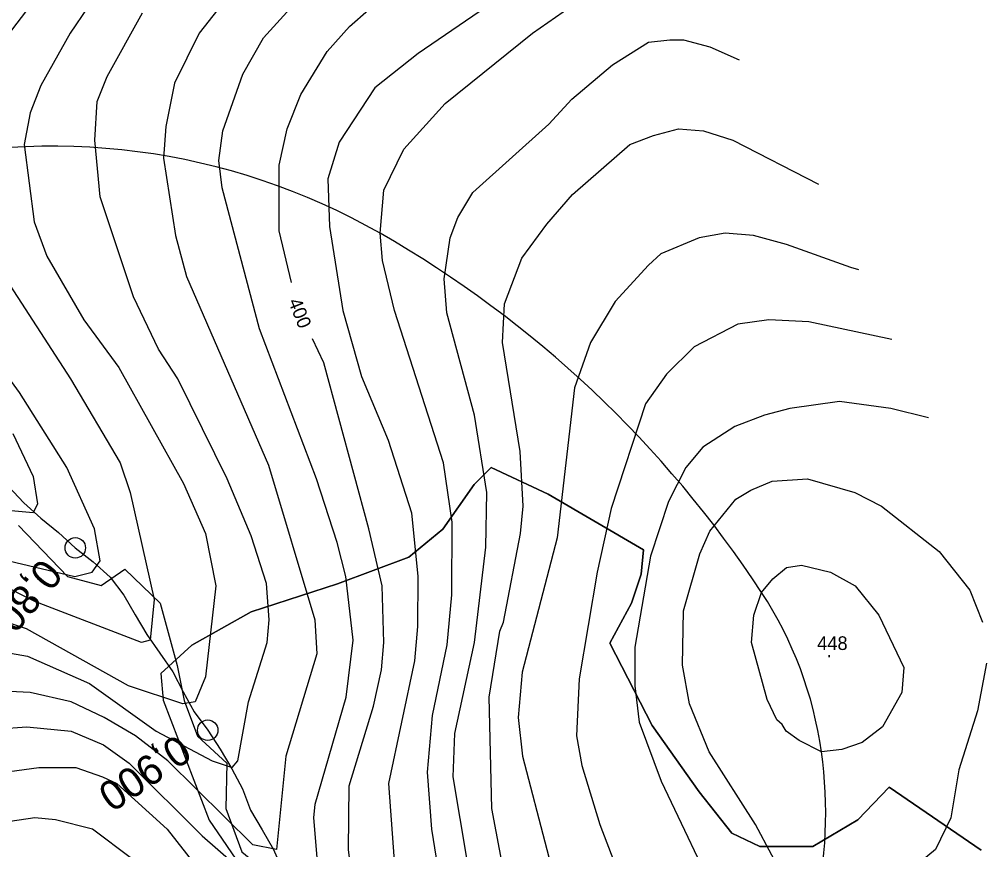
# Model space of a CAD drawing. Extents: x -510989 to -501240, y -1184665 to -1176098.
# Drawn here: x -502365.2 to -501941.9, y -1181161.1 to -1180795.9 of the extents above; entities that cross this region are included whole.
import ezdxf

# ---------------------------------------------------------------- set-up
doc = ezdxf.new("R2010")
doc.units = 0
for name, color, linetype in [('lesni_pozemek', 7, 'Continuous'), ('NAVRH_rozvodnice', 7, 'Continuous'), ('popis', 7, 'Continuous'), ('STAV_povodi', 7, 'Continuous'), ('STAV_USES', 7, 'Continuous'), ('STAV_zaplavove_uzemi', 7, 'Continuous'), ('trasovani_toku', 7, 'Continuous'), ('vrstevnice_01', 7, 'Continuous'), ('vrstevnice_02', 7, 'Continuous'), ('vrstevnice_04', 7, 'Continuous'), ('vrstevnice_05', 7, 'Continuous')]:
    doc.layers.add(name, color=color, linetype=linetype)

msp = doc.modelspace()

# ---------------------------------------------------------------- linework, layer by layer
at = {"layer": 'lesni_pozemek'}
msp.add_lwpolyline([(-502365.51, -1181018.48), (-502344.01, -1181040.98), (-502329.16, -1181044.92), (-502318.82, -1181037.73), (-502303.28, -1181052.62), (-502295.71, -1181080.06), (-502292.6, -1181095.44), (-502286.78, -1181111.18), (-502273.9, -1181123.07), (-502274.35, -1181142.96), (-502267.3, -1181162.02)], dxfattribs=at)
at = {"layer": 'NAVRH_rozvodnice'}
for centre, radius, start, end in [((-502350.58, -1181141.87), 290.17, 60.228, 104.9334), ((-502451.57, -1181318.4), 493.54, 33.2213, 60.228), ((-502181.57, -1181141.57), 170.8, 7.9338, 33.2213), ((-502208.23, -1181145.29), 197.71, 347.2271, 7.9338)]:
    msp.add_arc(centre, radius, start, end, dxfattribs=at)
at = {"layer": 'popis'}
msp.add_lwpolyline([(-502365.51, -1181018.48), (-502344.01, -1181040.98), (-502329.16, -1181044.92), (-502318.82, -1181037.73), (-502303.28, -1181052.62), (-502295.71, -1181080.06), (-502292.6, -1181095.44), (-502286.78, -1181111.18), (-502273.9, -1181123.07), (-502274.35, -1181142.96), (-502267.3, -1181162.02), (-502252.24, -1181174.4), (-502245.05, -1181190.25), (-502223.87, -1181203.15), (-502213.23, -1181248.28), (-502202.21, -1181277.8), (-502198.24, -1181290.69), (-502190.43, -1181305.52), (-502148.44, -1181341.79), (-502119.4, -1181367.84), (-502091.73, -1181389.72), (-502090.28, -1181391.79), (-502070.73, -1181416.35)], dxfattribs=at)
at = {"layer": 'STAV_povodi'}
for centre, radius, start, end in [((-502350.58, -1181141.87), 290.17, 60.228, 104.9334), ((-502451.57, -1181318.4), 493.54, 33.2213, 60.228), ((-502181.57, -1181141.57), 170.8, 7.9338, 33.2213), ((-502208.23, -1181145.29), 197.71, 347.2271, 7.9338)]:
    msp.add_arc(centre, radius, start, end, dxfattribs=at)
at = {"layer": 'STAV_USES'}
for p, q in [((-502165.07, -1181000.49), (-502157.63, -1180993.04)), ((-502157.63, -1180993.04), (-502165.07, -1181000.49)), ((-502157.63, -1180993.04), (-502132.62, -1181004.75)), ((-502132.62, -1181004.75), (-502157.63, -1180993.04)), ((-502178.91, -1181020.18), (-502165.07, -1181000.49)), ((-502165.07, -1181000.49), (-502178.91, -1181020.18)), ((-502132.62, -1181004.75), (-502090.6, -1181029.23)), ((-502090.6, -1181029.23), (-502132.62, -1181004.75)), ((-502193.8, -1181032.42), (-502178.91, -1181020.18)), ((-502178.91, -1181020.18), (-502193.8, -1181032.42)), ((-502090.6, -1181029.23), (-502091.66, -1181039.87)), ((-502091.66, -1181039.87), (-502090.6, -1181029.23)), ((-502225.19, -1181044.13), (-502193.8, -1181032.42)), ((-502193.8, -1181032.42), (-502225.19, -1181044.13)), ((-502091.66, -1181039.87), (-502095.92, -1181052.65)), ((-502095.92, -1181052.65), (-502091.66, -1181039.87)), ((-502263.18, -1181056.44), (-502225.19, -1181044.13)), ((-502225.19, -1181044.13), (-502263.18, -1181056.44)), ((-502095.92, -1181052.65), (-502105.49, -1181070.21)), ((-502105.49, -1181070.21), (-502095.92, -1181052.65)), ((-502289.33, -1181071.15), (-502263.18, -1181056.44)), ((-502263.18, -1181056.44), (-502289.33, -1181071.15)), ((-502289.33, -1181071.15), (-502302.9, -1181083.65)), ((-502289.33, -1181071.15), (-502302.9, -1181083.65)), ((-502105.49, -1181070.21), (-502086.87, -1181106.4)), ((-502086.87, -1181106.4), (-502105.49, -1181070.21)), ((-502302.9, -1181083.65), (-502301.83, -1181095.36)), ((-502302.9, -1181083.65), (-502301.83, -1181095.36)), ((-502301.83, -1181095.36), (-502281.62, -1181148.05)), ((-502301.83, -1181095.36), (-502281.62, -1181148.05)), ((-502086.87, -1181106.4), (-502066.13, -1181135.67)), ((-502066.13, -1181135.67), (-502086.87, -1181106.4)), ((-501996.44, -1181147.91), (-501982.6, -1181133.54)), ((-501982.6, -1181133.54), (-501996.44, -1181147.91)), ((-501982.6, -1181133.54), (-501942.17, -1181161.22)), ((-501942.17, -1181161.22), (-501982.6, -1181133.54)), ((-502066.13, -1181135.67), (-502051.76, -1181153.77)), ((-502051.76, -1181153.77), (-502066.13, -1181135.67)), ((-502281.62, -1181148.05), (-502254.49, -1181187.96)), ((-502281.62, -1181148.05), (-502254.49, -1181187.96)), ((-502016.12, -1181159.62), (-501996.44, -1181147.91)), ((-501996.44, -1181147.91), (-502016.12, -1181159.62)), ((-502051.76, -1181153.77), (-502039.53, -1181159.62)), ((-502039.53, -1181159.62), (-502051.76, -1181153.77)), ((-502039.53, -1181159.62), (-502016.12, -1181159.62)), ((-502016.12, -1181159.62), (-502039.53, -1181159.62))]:
    msp.add_line(p, q, dxfattribs=at)
at = {"layer": 'STAV_zaplavove_uzemi'}
for points in [[(-502723.47, -1180576.88), (-502750.97, -1180610.73), (-502772.12, -1180647.75), (-502783.76, -1180692.17), (-502790.11, -1180735.54), (-502816.55, -1180769.39), (-502838.76, -1180789.49), (-502880.02, -1180813.82), (-502947.71, -1180825.45), (-502980.5, -1180833.91), (-503008.01, -1180838.14), (-503027.04, -1180827.57), (-503058.78, -1180840.26), (-503097.92, -1180865.65), (-503133.88, -1180877.28), (-503224.85, -1180888.92), (-503331.68, -1180909.01), (-503349.66, -1180914.3), (-503380.34, -1180944.98), (-503395.15, -1180996.81), (-503404.67, -1181054.99), (-503414.18, -1181088.83), (-503405.74, -1181137.71), (-503341.21, -1181192.71), (-503275.63, -1181213.86), (-503238.61, -1181228.67), (-503221.69, -1181245.6), (-503229.09, -1181273.1), (-503244.96, -1181310.12), (-503251.3, -1181333.39), (-503243.9, -1181363.01), (-503246.02, -1181393.68), (-503244.96, -1181433.88), (-503251.3, -1181477.25), (-503261.88, -1181518.5), (-503269.29, -1181530.14), (-503299, -1181579.21), (-503326.93, -1181610.62), (-503351.36, -1181638.55), (-503381.61, -1181666.47), (-503397.91, -1181682.76), (-503420.01, -1181721.16), (-503428.16, -1181736.28), (-503464.23, -1181735.12), (-503497.97, -1181758.39), (-503482.84, -1181800.28), (-503460.74, -1181841), (-503407.53, -1181883.86), (-503369.52, -1181914.83), (-503348.4, -1181945.81), (-503334.32, -1181976.78), (-503286.45, -1182017.61), (-503224.5, -1182073.92), (-503185.08, -1182121.79), (-503159.74, -1182180.92), (-503125.16, -1182269.48), (-503118.18, -1182319.52), (-503118.18, -1182384.67), (-503122.84, -1182470.78), (-503133.31, -1182562.7), (-503147.27, -1182666.25), (-503152.24, -1182800.82), (-503140.98, -1182878.25), (-503110, -1182947.24), (-503050.82, -1183014.1), (-502950.75, -1183132.78), (-502862.33, -1183242.16), (-502789.02, -1183301.5), (-502594.33, -1183372.67), (-502552.52, -1183394.35), (-502521.54, -1183433.06), (-502481.28, -1183546.12), (-502442.56, -1183663.81), (-502399.2, -1183755.19), (-502318.67, -1183838.81), (-502270.66, -1183889.92), (-502173.29, -1183977.22)], [(-502250.32, -1184002.61), (-502355.07, -1183875.41), (-502442.37, -1183790.61), (-502477.29, -1183700.82), (-502532.16, -1183578.61), (-502567.08, -1183448.91), (-502626.05, -1183402.34), (-502705.41, -1183380.59), (-502814.2, -1183349.87), (-502882.03, -1183297.39), (-502931.95, -1183237.24), (-503042.02, -1183107.97), (-503139.64, -1183018.94), (-503222.14, -1182957.59), (-503308.56, -1182839.96), (-503316.24, -1182784.92), (-503330.32, -1182756.77), (-503348.24, -1182719.65), (-503334.16, -1182651.82), (-503323.92, -1182595.5), (-503313.68, -1182526.39), (-503294.1, -1182480.5), (-503251.86, -1182396.03), (-503229.34, -1182314.37), (-503216.1, -1182227.15), (-503242.43, -1182174.5), (-503271.86, -1182129.59), (-503287.34, -1182081.58), (-503343.88, -1182028.1), (-503361.79, -1182008.91), (-503396.35, -1181952.59), (-503442.43, -1181933.39), (-503497.46, -1181888.6), (-503525.62, -1181860.44), (-503528.18, -1181837.4), (-503548.66, -1181767.01), (-503558.9, -1181729.89), (-503576.82, -1181682.53), (-503578.1, -1181621.1), (-503567.86, -1181572.46), (-503552.5, -1181536.63), (-503538.04, -1181458.36), (-503518.33, -1181411.9), (-503509.88, -1181341.51), (-503497.21, -1181207.63), (-503499.77, -1181097.56), (-503498.02, -1181031.35), (-503510.82, -1180970.85), (-503549.22, -1180952.23), (-503571.32, -1180940.6), (-503605.07, -1180937.11), (-503651.61, -1180939.44), (-503671.39, -1180917.33), (-503679.53, -1180892.89), (-503713.27, -1180871.95), (-503727.24, -1180859.15), (-503734.22, -1180833.55), (-503728.4, -1180799.81), (-503741.2, -1180770.72), (-503722.82, -1180725.17), (-503721.54, -1180703.41), (-503731.78, -1180697.01), (-503767.61, -1180699.57), (-503790.65, -1180697.01), (-503817.53, -1180697.01), (-503861.04, -1180686.77), (-503889.2, -1180675.25), (-503900.72, -1180668.85), (-503953.2, -1180679.09), (-503997.99, -1180697.01), (-504063.27, -1180722.61), (-504109.34, -1180749.49), (-504142.62, -1180776.36), (-504177.18, -1180796.84), (-504211.73, -1180817.32), (-504414.98, -1180961.5), (-504472.7, -1180998.11), (-504544.51, -1181068.5), (-504600.82, -1181143.12), (-504621.94, -1181196.62), (-504641.65, -1181267.01), (-504660.25, -1181350.62), (-504634.7, -1181398.32), (-504617.66, -1181447.72), (-504600.62, -1181492.01), (-504587, -1181548.23), (-504592.11, -1181628.29), (-504569.96, -1181682.81), (-504568.26, -1181664.07), (-504554.63, -1181621.48), (-504547.82, -1181597.63)], [(-502765.18, -1180820.83), (-502819.12, -1180854.68), (-502855.09, -1180856.79), (-502878.36, -1180851.5), (-502911.15, -1180848.33), (-502954.52, -1180870.54), (-502984.14, -1180869.48), (-503005.29, -1180861.02), (-503048.66, -1180872.66), (-503074.04, -1180895.93), (-503100.49, -1180910.74), (-503124.82, -1180934.01), (-503148.09, -1180961.51), (-503167.13, -1180991.13), (-503214.18, -1181039.04), (-503223.14, -1181058.24), (-503224.42, -1181086.39), (-503233.38, -1181129.91), (-503224.42, -1181152.95), (-503210.34, -1181174.71), (-503189.86, -1181187.51), (-503177.06, -1181216.94), (-503187.3, -1181265.58), (-503182.09, -1181326.92), (-503202.22, -1181367.18), (-503223.9, -1181396.6), (-503227, -1181422.93), (-503244.04, -1181475.59), (-503248.68, -1181509.66), (-503278.16, -1181558.16), (-503308.83, -1181601.52), (-503351.14, -1181645.95), (-503365.95, -1181659.7), (-503395.57, -1181685.09), (-503411.43, -1181722.11), (-503422.01, -1181739.03), (-503437.88, -1181747.49), (-503460.09, -1181743.26), (-503481.25, -1181748.55), (-503492.88, -1181761.25), (-503472.79, -1181803.56), (-503443.17, -1181840.58), (-503413.55, -1181857.5), (-503278.84, -1181941.97), (-503242.23, -1181977.17), (-503180.29, -1182027.85), (-503125.38, -1182098.25), (-503088.78, -1182167.23), (-503075.54, -1182217), (-503114.26, -1182162.8), (-503152.97, -1182091.56), (-503197.89, -1182048.2), (-503210.28, -1182032.71), (-503231.96, -1182021.87), (-503259.83, -1182017.22), (-503266.03, -1182021.87), (-503224.21, -1182048.2), (-503199.43, -1182076.07), (-503157.62, -1182114.79), (-503135.94, -1182159.7), (-503118.9, -1182207.71), (-503111.16, -1182251.07), (-503108.24, -1182409.43), (-503115.92, -1182478.55), (-503128.72, -1182603.98), (-503131.28, -1182696.13), (-503104.4, -1182780.6), (-503071.45, -1182869.91), (-503052.71, -1182886.94), (-502977.76, -1182944.86), (-502838.07, -1183047.07), (-502664.31, -1183174.84), (-502563.8, -1183270.24), (-502485.44, -1183353.71), (-502446.26, -1183432.07), (-502383.48, -1183571.46), (-502315.46, -1183658.04), (-502253.62, -1183724), (-502158.8, -1183808.51), (-502045.43, -1183923.94), (-501930, -1184016.7), (-501793.89, -1184089.91), (-501746.5, -1184127.32), (-501709.09, -1184197.15)], [(-502226.81, -1183999.33), (-502311.75, -1183908.57), (-502419.96, -1183792.22), (-502451.37, -1183739.86), (-502483.95, -1183647.94), (-502521.19, -1183547.88), (-502550.27, -1183461.78), (-502572.38, -1183429.2), (-502656.85, -1183386.44), (-502768.21, -1183357), (-502834.76, -1183325), (-502889.79, -1183272.53), (-502938.43, -1183213.65), (-503042.23, -1183094.94), (-503121.07, -1183000.61), (-503188.65, -1182909.1), (-503198.5, -1182830.26), (-503192.9, -1182654.04), (-503169.63, -1182457.41), (-503165.02, -1182331.94), (-503174.64, -1182244.43), (-503211.18, -1182165.58), (-503248.68, -1182104.04), (-503298.6, -1182058.14), (-503358.04, -1182010.06), (-503388.64, -1181959.36), (-503422.73, -1181920.9), (-503472.56, -1181875.44), (-503525.05, -1181800.26), (-503528.23, -1181753.72), (-503520.82, -1181644.77), (-503514.48, -1181592.94), (-503470.14, -1181471.68), (-503458.61, -1181430.33), (-503465.34, -1181377.45), (-503493.67, -1181297.01), (-503493.67, -1181272.57), (-503489.02, -1181233.01), (-503455.28, -1181146.91), (-503458.77, -1181102.69), (-503461.1, -1181050.33), (-503461.1, -1181016.59), (-503465.75, -1180995.65), (-503478.55, -1180979.36)]]:
    msp.add_spline(points, degree=3, dxfattribs=at)
at = {"layer": 'trasovani_toku'}
for p, q in [((-502369.95, -1181001.32), (-502363.1, -1181008.6)), ((-502363.1, -1181008.6), (-502355.63, -1181015.25)), ((-502355.63, -1181015.25), (-502347.85, -1181021.53)), ((-502347.85, -1181021.53), (-502340.54, -1181028.36)), ((-502340.54, -1181028.36), (-502332.66, -1181034.51)), ((-502332.66, -1181034.51), (-502325.22, -1181041.2)), ((-502325.22, -1181041.2), (-502319.17, -1181049.16)), ((-502319.17, -1181049.16), (-502314.13, -1181057.8)), ((-502314.13, -1181057.8), (-502309.05, -1181066.41)), ((-502309.05, -1181066.41), (-502303.37, -1181074.64)), ((-502303.37, -1181074.64), (-502297.62, -1181082.82)), ((-502297.62, -1181082.82), (-502293.03, -1181091.71)), ((-502293.03, -1181091.71), (-502288.22, -1181100.47)), ((-502288.22, -1181100.47), (-502282.3, -1181108.53)), ((-502282.3, -1181108.53), (-502276.86, -1181116.92)), ((-502276.86, -1181116.92), (-502271.75, -1181125.52)), ((-502271.75, -1181125.52), (-502266.99, -1181134.31)), ((-502266.99, -1181134.31), (-502263.43, -1181143.66)), ((-502263.43, -1181143.66), (-502258.42, -1181152.31)), ((-502258.42, -1181152.31), (-502253.36, -1181160.94)), ((-502253.36, -1181160.94), (-502249.39, -1181170.12))]:
    msp.add_line(p, q, dxfattribs=at)
for centre in [(-502340.54, -1181028.36), (-502282.3, -1181108.53)]:
    msp.add_circle(centre, 4.5, dxfattribs=at)
at = {"layer": 'vrstevnice_01'}
for points in [[(-502245.51, -1180911.63), (-502250.81, -1180889), (-502250.81, -1180860), (-502247.41, -1180844), (-502241.31, -1180829), (-502229.81, -1180810), (-502219.91, -1180799), (-502194.91, -1180777), (-502153.5, -1180749), (-502124.09, -1180734), (-502117.63, -1180731.11)], [(-502236.5, -1180748), (-502269.69, -1180781), (-502286.09, -1180802), (-502296.91, -1180824), (-502300.69, -1180843), (-502301.69, -1180857), (-502296.41, -1180891), (-502291.59, -1180909), (-502255.59, -1180992), (-502235.19, -1181060), (-502234.31, -1181075), (-502247.91, -1181120), (-502252, -1181161), (-502262.41, -1181159), (-502299.81, -1181122), (-502314.09, -1181111), (-502327.81, -1181103), (-502342.41, -1181096), (-502360.41, -1181092), (-502381.69, -1181091)], [(-502312.81, -1180762), (-502327.31, -1180779), (-502342.81, -1180802), (-502355.69, -1180825), (-502360.41, -1180837), (-502363, -1180851), (-502358.69, -1180885), (-502353.09, -1180900), (-502336.81, -1180928), (-502321.41, -1180949), (-502293, -1181000), (-502283.31, -1181022), (-502278.69, -1181045), (-502283.31, -1181085), (-502287.81, -1181096), (-502293.19, -1181097), (-502317.09, -1181089), (-502362, -1181064), (-502392, -1181054)], [(-502180.31, -1181173), (-502183.69, -1181152), (-502185.59, -1181127), (-502183.41, -1181102), (-502177, -1181071), (-502175, -1181049), (-502174.81, -1181017), (-502178.59, -1180991), (-502200.19, -1180924), (-502205.5, -1180902), (-502206.5, -1180890), (-502204.81, -1180871), (-502196.09, -1180853), (-502177.81, -1180833), (-502139.41, -1180802), (-502119.19, -1180788)], [(-502152, -1181171), (-502157.41, -1181143), (-502158.5, -1181094), (-502153.81, -1181065), (-502152.19, -1181061), (-502144.69, -1181022), (-502143.59, -1181010), (-502144.91, -1180986), (-502152.59, -1180938), (-502151.81, -1180921), (-502144.09, -1180901), (-502133.19, -1180886), (-502121.91, -1180873), (-502096.59, -1180851), (-502086.19, -1180847), (-502075.31, -1180844), (-502064.19, -1180845), (-502051.31, -1180849), (-502013.74, -1180868.34)], [(-502369.69, -1181034), (-502340.81, -1181041), (-502333.09, -1181039), (-502329.59, -1181034), (-502332.09, -1181020), (-502344.31, -1180993), (-502365.09, -1180960), (-502413.31, -1180894)], [(-501981.49, -1180936.71), (-502018, -1180929), (-502035.59, -1180928), (-502049.09, -1180930), (-502068.41, -1180940), (-502080.5, -1180952), (-502089.81, -1180965), (-502104.81, -1181011), (-502111.09, -1181039), (-502118.91, -1181086), (-502120.09, -1181111), (-502117.69, -1181124), (-502109.91, -1181150), (-502095.31, -1181188)], [(-502431.09, -1181135), (-502356.5, -1181125), (-502340.31, -1181125), (-502328.59, -1181129), (-502322.31, -1181132), (-502300.09, -1181152), (-502271.91, -1181188), (-502264.41, -1181195), (-502254.81, -1181202), (-502233.81, -1181205), (-502222.31, -1181196), (-502219.19, -1181190), (-502218.19, -1181179), (-502220.31, -1181161), (-502220.09, -1181133), (-502209.41, -1181098), (-502205.91, -1181082), (-502204.91, -1181070), (-502205.59, -1181045), (-502211.41, -1181020), (-502231.19, -1180947), (-502236.22, -1180936.46)], [(-502027.09, -1181177), (-502041.41, -1181150), (-502061.69, -1181118), (-502070.41, -1181097), (-502073.5, -1181080), (-502073, -1181056), (-502065.91, -1181031), (-502061.5, -1181021), (-502050, -1181007), (-502043.5, -1181003), (-502034, -1180999), (-502018.5, -1180998), (-501997.69, -1181004), (-501986, -1181010), (-501960.59, -1181030)], [(-501960.59, -1181030), (-501947.19, -1181047), (-501941.59, -1181061)], [(-501939.81, -1181079), (-501943.69, -1181100), (-501952, -1181126), (-501955.41, -1181147), (-501962.19, -1181161), (-501975.59, -1181172)]]:
    msp.add_lwpolyline(points, dxfattribs=at)
at = {"layer": 'vrstevnice_02'}
for points in [[(-502195.51, -1180638.02), (-502200.41, -1180641), (-502234.19, -1180666), (-502302.31, -1180724), (-502323.31, -1180745), (-502342.19, -1180766), (-502382, -1180818), (-502393.09, -1180838), (-502395.91, -1180851), (-502394.81, -1180862), (-502390.5, -1180876), (-502381.09, -1180895), (-502342.69, -1180954), (-502320.81, -1180991), (-502316.41, -1181004), (-502305.81, -1181051), (-502307.59, -1181069)], [(-502130.09, -1180770), (-502189.69, -1180811), (-502208.81, -1180826), (-502224.5, -1180850), (-502229.41, -1180866), (-502228.69, -1180887), (-502222.91, -1180924), (-502214.69, -1180953), (-502202.91, -1180981), (-502192.69, -1181013), (-502189.91, -1181041), (-502190, -1181063), (-502191.41, -1181078), (-502202.81, -1181132), (-502199.09, -1181182)], [(-502233.81, -1181168), (-502235.59, -1181147), (-502235.09, -1181141), (-502221.41, -1181094), (-502218.31, -1181069), (-502221.59, -1181041), (-502225.31, -1181026), (-502234.5, -1180998), (-502259.59, -1180932), (-502275.91, -1180870), (-502277.41, -1180858), (-502275.69, -1180845), (-502266.81, -1180820), (-502257.81, -1180804), (-502243.09, -1180788)], [(-502384.09, -1181072), (-502361.5, -1181076), (-502334.31, -1181088), (-502305, -1181109), (-502280.31, -1181122), (-502271.5, -1181125), (-502269, -1181122), (-502264.41, -1181096), (-502256.19, -1181070), (-502255.31, -1181060), (-502256.5, -1181044), (-502263.19, -1181023), (-502273.69, -1180998), (-502295.41, -1180954), (-502304, -1180941), (-502315, -1180918), (-502329.59, -1180874), (-502332, -1180849), (-502330.91, -1180832), (-502326.5, -1180821), (-502310.91, -1180793)], [(-502165.09, -1181184), (-502174.41, -1181129), (-502173.59, -1181110), (-502164.91, -1181070), (-502160, -1181028), (-502159.59, -1181004), (-502164.91, -1180970), (-502177.19, -1180925), (-502178.31, -1180910), (-502175.69, -1180892), (-502172.31, -1180883), (-502165.69, -1180872), (-502132.31, -1180842), (-502122.19, -1180831), (-502104.31, -1180816), (-502088.41, -1180806), (-502079.09, -1180805), (-502073.09, -1180805), (-502061.41, -1180808), (-502048.5, -1180813.74)], [(-501995.95, -1180906.05), (-501999.5, -1180905), (-502027.81, -1180895), (-502042.31, -1180891), (-502054.69, -1180890), (-502066.19, -1180892), (-502083, -1180899), (-502088.5, -1180904), (-502103.09, -1180920), (-502114, -1180938), (-502121, -1180958), (-502128.59, -1181024), (-502144, -1181083), (-502145.81, -1181103), (-502143.91, -1181120), (-502122.5, -1181202)], [(-501965.26, -1180971.14), (-501981.91, -1180967), (-502004.41, -1180964), (-502026.31, -1180967), (-502037.5, -1180970), (-502050.5, -1180975), (-502064.5, -1180984), (-502072.09, -1180993), (-502079.59, -1181008), (-502087.59, -1181032), (-502094.41, -1181072), (-502094.5, -1181089), (-502092.5, -1181105), (-502082.81, -1181131), (-502056.59, -1181186)], [(-502368, -1180978), (-502359.09, -1180997), (-502357.09, -1181009), (-502359, -1181013), (-502368.81, -1181012)], [(-502307.59, -1181069), (-502311.41, -1181070), (-502358.31, -1181052), (-502390.09, -1181036)], [(-501987.19, -1181058), (-501976.09, -1181081), (-501977.09, -1181092), (-501985.59, -1181107), (-501994.5, -1181114), (-502003.41, -1181117), (-502012.41, -1181118), (-502022.19, -1181113), (-502027.91, -1181109), (-502029.59, -1181106), (-502032, -1181104), (-502036.31, -1181095), (-502043.19, -1181070), (-502042.09, -1181058), (-502038.69, -1181048), (-502033.81, -1181042), (-502027.69, -1181037), (-502021.09, -1181036), (-502008.41, -1181039), (-501997.5, -1181045), (-501987.19, -1181058)], [(-502374.09, -1181108), (-502361.81, -1181107), (-502342.31, -1181109), (-502328.19, -1181115), (-502316.81, -1181123), (-502284.69, -1181155), (-502258.41, -1181178)], [(-502315.81, -1181165), (-502332.91, -1181152), (-502349.19, -1181148), (-502358.31, -1181147), (-502392, -1181152)]]:
    msp.add_lwpolyline(points, dxfattribs=at)

# ---------------------------------------------------------------- texts
at = {"layer": 'trasovani_toku'}
for s, rotation, p in [('0,800', 230.1542, (-502355.26, -1181032.23)), ('0,900', 213.9425, (-502295.54, -1181109.86))]:
    msp.add_text(s, height=13, rotation=rotation, dxfattribs=at).set_placement(p)
at = {"layer": 'vrstevnice_04'}
msp.add_text('400', height=6, rotation=291.7479, dxfattribs=at).set_placement((-502247, -1180919.97))
at = {"layer": 'vrstevnice_05'}
for s, p in [('448', (-502014.26, -1181073.26)), ('.', (-502010.13, -1181076.42))]:
    msp.add_text(s, height=6, dxfattribs=at).set_placement(p)

doc.saveas('drawing.dxf')
